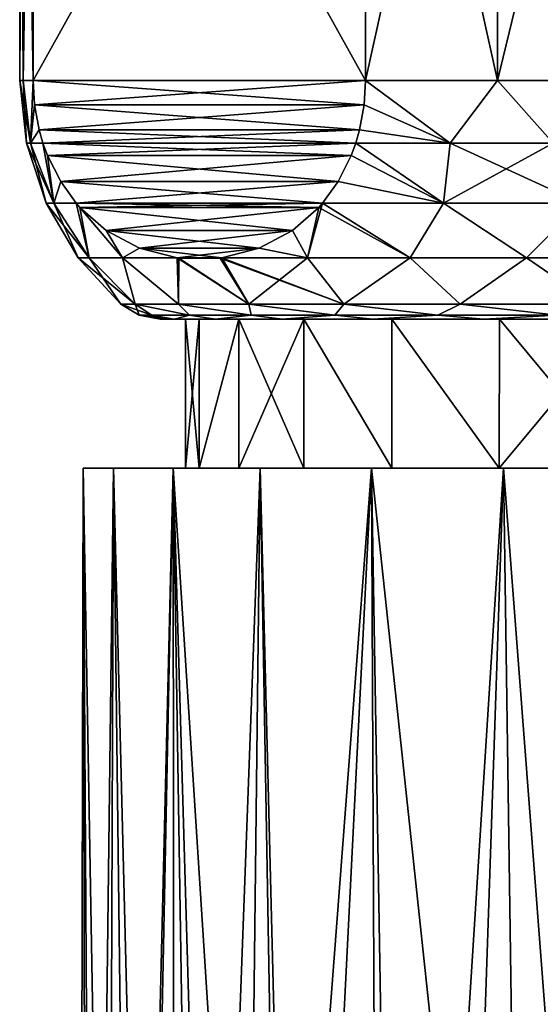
# Model space of a CAD drawing. Header units: metres. Extents: x -109 to 109, y -452 to 89.
# Tile 446 of 656: x -92.5 to -83.78, y 18.52 to 35.02. Entities that reach past the tile are written whole.
import ezdxf

# ---------------------------------------------------------------- set-up
doc = ezdxf.new("R2010")
doc.units = ezdxf.units.M
doc.layers.add('solid_K244270000C71_000', color=7, linetype='CONTINUOUS')

msp = doc.modelspace()

# ---------------------------------------------------------------- linework, layer by layer
at = {"layer": 'solid_K244270000C71_000'}
for points in [[(-92.5, 34), (-92.5, 44), (-92.443466, 44, -1.343836)], [(-92.443466, 34, 1.343836), (-92.5, 44), (-92.5, 34)], [(-92.443466, 34, 1.343836), (-92.443466, 44, 1.343836), (-92.5, 44)], [(-92.5, 34), (-92.443466, 44, -1.343836), (-92.443466, 34, -1.343836)], [(-92.443466, 34, -1.343836), (-92.443466, 44, -1.343836), (-92.274261, 44, -2.678175)], [(-92.443466, 34, -1.343836), (-92.274261, 44, -2.678175), (-92.274261, 34, -2.678175)], [(-92.274261, 34, 2.678175), (-92.274261, 44, 2.678175), (-92.443466, 44, 1.343836)], [(-92.274261, 34, 2.678175), (-92.443466, 44, 1.343836), (-92.443466, 34, 1.343836)], [(-86.706497, 34, -12.321825), (-92.274261, 44, -2.678175), (-86.706497, 44, -12.321825)], [(-86.706497, 34, -12.321825), (-92.274261, 34, -2.678175), (-92.274261, 44, -2.678175)], [(-92.274261, 34, 2.678175), (-86.706497, 44, 12.321825), (-92.274261, 44, 2.678175)], [(-92.274261, 34, 2.678175), (-86.706497, 34, 12.321825), (-86.706497, 44, 12.321825)], [(-86.706497, 34, -12.321825), (-86.706497, 44, -12.321825), (-84.5, 44, -13.856406)], [(-86.706497, 34, -12.321825), (-84.5, 44, -13.856406), (-84.5, 34, -13.856406)], [(-84.5, 34, 13.856406), (-84.5, 44, 13.856406), (-86.706497, 44, 12.321825)], [(-84.5, 34, 13.856406), (-86.706497, 44, 12.321825), (-86.706497, 34, 12.321825)], [(-84.5, 34, -13.856406), (-84.5, 44, -13.856406), (-82.067764, 44, -15)], [(-84.5, 34, -13.856406), (-82.067764, 44, -15), (-82.067764, 34, -15)], [(-82.067764, 34, 15), (-82.067764, 44, 15), (-84.5, 44, 13.856406)], [(-82.067764, 34, 15), (-84.5, 44, 13.856406), (-84.5, 34, 13.856406)], [(-92.388046, 32.947845), (-92.5, 34), (-92.443466, 34, -1.343836)], [(-92.317421, 32.947845, 1.496383), (-92.5, 34), (-92.388046, 32.947845)], [(-92.443466, 34, 1.343836), (-92.5, 34), (-92.317421, 32.947845, 1.496383)], [(-92.317421, 32.947845, -1.496383), (-92.443466, 34, -1.343836), (-92.274261, 34, -2.678175)], [(-92.317421, 32.947845, -1.496383), (-92.388046, 32.947845), (-92.443466, 34, -1.343836)], [(-92.274261, 34, 2.678175), (-92.443466, 34, 1.343836), (-92.317421, 32.947845, 1.496383)], [(-92.249741, 33.587994, -2.720644), (-92.317421, 32.947845, -1.496383), (-92.274261, 34, -2.678175)], [(-92.249741, 33.587997, 2.720644), (-92.274261, 34, 2.678175), (-92.317421, 32.947845, 1.496383)], [(-86.731018, 33.587994, -12.279356), (-92.249741, 33.587994, -2.720644), (-92.274261, 34, -2.678175)], [(-86.731018, 33.587994, -12.279356), (-92.274261, 34, -2.678175), (-86.706497, 34, -12.321825)], [(-92.249741, 33.587997, 2.720644), (-86.706497, 34, 12.321825), (-92.274261, 34, 2.678175)], [(-92.249741, 33.587997, 2.720644), (-86.731018, 33.587997, 12.279356), (-86.706497, 34, 12.321825)], [(-86.731018, 33.587994, -12.279356), (-86.706497, 34, -12.321825), (-85.292969, 32.947845, -13.233049)], [(-86.731018, 33.587997, 12.279356), (-85.292969, 32.947845, 13.233049), (-86.706497, 34, 12.321825)], [(-86.706497, 34, -12.321825), (-84.5, 34, -13.856406), (-85.292969, 32.947845, -13.233049)], [(-85.292969, 32.947845, 13.233049), (-84.5, 34, 13.856406), (-86.706497, 34, 12.321825)], [(-84.5, 34, -13.856406), (-83.563675, 32.947845, -14.231461), (-85.292969, 32.947845, -13.233049)], [(-85.292969, 32.947845, 13.233049), (-83.563675, 32.947845, 14.231461), (-84.5, 34, 13.856406)], [(-84.5, 34, -13.856406), (-82.067764, 34, -15), (-83.563675, 32.947845, -14.231461)], [(-83.563675, 32.947845, 14.231461), (-82.067764, 34, 15), (-84.5, 34, 13.856406)], [(-92.249741, 33.587997, 2.720644), (-92.317421, 32.947845, 1.496383), (-92.172836, 33.169487, 2.853847)], [(-92.249741, 33.587994, -2.720644), (-92.172836, 33.169483, -2.853848), (-92.317421, 32.947845, -1.496383)], [(-92.249741, 33.587997, 2.720644), (-92.172836, 33.169487, 2.853847), (-86.731018, 33.587997, 12.279356)], [(-86.807922, 33.169483, -12.146152), (-92.172836, 33.169483, -2.853848), (-92.249741, 33.587994, -2.720644)], [(-86.731018, 33.587994, -12.279356), (-86.807922, 33.169483, -12.146152), (-92.249741, 33.587994, -2.720644)], [(-92.172836, 33.169487, 2.853847), (-86.807922, 33.169487, 12.146152), (-86.731018, 33.587997, 12.279356)], [(-86.731018, 33.587997, 12.279356), (-86.807922, 33.169487, 12.146152), (-85.292969, 32.947845, 13.233049)], [(-86.731018, 33.587994, -12.279356), (-85.292969, 32.947845, -13.233049), (-86.807922, 33.169483, -12.146152)], [(-92.172836, 33.169487, 2.853847), (-92.317421, 32.947845, 1.496383), (-92.109879, 32.950325, 2.962903)], [(-92.172836, 33.169483, -2.853848), (-92.109879, 32.950325, -2.962903), (-92.317421, 32.947845, -1.496383)], [(-92.172836, 33.169487, 2.853847), (-92.109879, 32.950325, 2.962903), (-86.807922, 33.169487, 12.146152)], [(-86.870888, 32.950325, -12.037097), (-92.109879, 32.950325, -2.962903), (-92.172836, 33.169483, -2.853848)], [(-86.807922, 33.169483, -12.146152), (-86.870888, 32.950325, -12.037097), (-92.172836, 33.169483, -2.853848)], [(-92.109879, 32.950325, 2.962903), (-86.870888, 32.950325, 12.037097), (-86.807922, 33.169487, 12.146152)], [(-86.807922, 33.169487, 12.146152), (-86.870888, 32.950325, 12.037097), (-85.292969, 32.947845, 13.233049)], [(-86.807922, 33.169483, -12.146152), (-85.292969, 32.947845, -13.233049), (-86.870888, 32.950325, -12.037097)], [(-92.056755, 31.941845), (-92.388046, 32.947845), (-92.317421, 32.947845, -1.496383)], [(-91.929131, 31.941845, 1.988569), (-92.388046, 32.947845), (-92.056755, 31.941845)], [(-92.317421, 32.947845, 1.496383), (-92.388046, 32.947845), (-91.929131, 31.941845, 1.988569)], [(-91.929131, 31.941845, -1.988568), (-92.317421, 32.947845, -1.496383), (-92.109879, 32.950325, -2.962903)], [(-92.109879, 32.950325, 2.962903), (-92.317421, 32.947845, 1.496383), (-91.929131, 31.941845, 1.988569)], [(-91.929131, 31.941845, -1.988568), (-92.056755, 31.941845), (-92.317421, 32.947845, -1.496383)], [(-91.929131, 31.941845, -1.988568), (-92.109879, 32.950325, -2.962903), (-92.03344, 32.740772, -3.095297)], [(-86.947327, 32.740772, -11.904702), (-92.03344, 32.740772, -3.095297), (-92.109879, 32.950325, -2.962903)], [(-86.947327, 32.740772, -11.904702), (-92.109879, 32.950325, -2.962903), (-86.870888, 32.950325, -12.037097)], [(-92.03344, 32.740772, 3.095296), (-86.870888, 32.950325, 12.037097), (-92.109879, 32.950325, 2.962903)], [(-92.03344, 32.740772, 3.095296), (-92.109879, 32.950325, 2.962903), (-91.929131, 31.941845, 1.988569)], [(-92.03344, 32.740772, 3.095296), (-86.947327, 32.740772, 11.904704), (-86.870888, 32.950325, 12.037097)], [(-86.947327, 32.740772, -11.904702), (-86.870888, 32.950325, -12.037097), (-85.399841, 31.941845, -12.75952)], [(-85.399841, 31.941845, 12.75952), (-86.870888, 32.950325, 12.037097), (-86.947327, 32.740772, 11.904704)], [(-86.870888, 32.950325, -12.037097), (-85.292969, 32.947845, -13.233049), (-85.399841, 31.941845, -12.75952)], [(-85.399841, 31.941845, 12.75952), (-85.292969, 32.947845, 13.233049), (-86.870888, 32.950325, 12.037097)], [(-83.563675, 32.947845, -14.231461), (-83.100143, 31.941845, -14.087252), (-85.399841, 31.941845, -12.75952)], [(-85.292969, 32.947845, -13.233049), (-83.563675, 32.947845, -14.231461), (-85.399841, 31.941845, -12.75952)], [(-85.399841, 31.941845, 12.75952), (-83.100143, 31.941845, 14.087252), (-85.292969, 32.947845, 13.233049)], [(-83.100143, 31.941845, 14.087252), (-83.563675, 32.947845, 14.231461), (-85.292969, 32.947845, 13.233049)], [(-91.813873, 32.303345, -3.475593), (-91.929131, 31.941845, -1.988568), (-92.03344, 32.740772, -3.095297)], [(-87.166885, 32.303345, -11.524407), (-91.813873, 32.303345, -3.475593), (-92.03344, 32.740772, -3.095297)], [(-86.947327, 32.740772, -11.904702), (-87.166885, 32.303345, -11.524407), (-92.03344, 32.740772, -3.095297)], [(-92.03344, 32.740772, 3.095296), (-91.813873, 32.303349, 3.475591), (-86.947327, 32.740772, 11.904704)], [(-92.03344, 32.740772, 3.095296), (-91.929131, 31.941845, 1.988569), (-91.813873, 32.303349, 3.475591)], [(-91.813873, 32.303349, 3.475591), (-87.166885, 32.303349, 11.524409), (-86.947327, 32.740772, 11.904704)], [(-86.947327, 32.740772, -11.904702), (-85.399841, 31.941845, -12.75952), (-87.166885, 32.303345, -11.524407)], [(-87.166885, 32.303349, 11.524409), (-85.399841, 31.941845, 12.75952), (-86.947327, 32.740772, 11.904704)], [(-91.813873, 32.303349, 3.475591), (-91.929131, 31.941845, 1.988569), (-91.55217, 31.941256, 3.928877)], [(-91.813873, 32.303345, -3.475593), (-91.55217, 31.941256, -3.928878), (-91.929131, 31.941845, -1.988568)], [(-91.813873, 32.303349, 3.475591), (-91.55217, 31.941256, 3.928877), (-87.166885, 32.303349, 11.524409)], [(-87.428589, 31.941256, -11.071122), (-91.55217, 31.941256, -3.928878), (-91.813873, 32.303345, -3.475593)], [(-87.166885, 32.303345, -11.524407), (-87.428589, 31.941256, -11.071122), (-91.813873, 32.303345, -3.475593)], [(-91.55217, 31.941256, 3.928877), (-87.428589, 31.941256, 11.071123), (-87.166885, 32.303349, 11.524409)], [(-87.166885, 32.303349, 11.524409), (-87.428589, 31.941256, 11.071123), (-85.399841, 31.941845, 12.75952)], [(-87.166885, 32.303345, -11.524407), (-85.399841, 31.941845, -12.75952), (-87.428589, 31.941256, -11.071122)], [(-91.520996, 31.028196), (-92.056755, 31.941845), (-91.929131, 31.941845, -1.988568)], [(-91.333992, 31.028196, 2.362814), (-92.056755, 31.941845), (-91.520996, 31.028196)], [(-91.929131, 31.941845, 1.988569), (-92.056755, 31.941845), (-91.333992, 31.028196, 2.362814)], [(-91.333992, 31.028196, -2.362813), (-91.929131, 31.941845, -1.988568), (-91.55217, 31.941256, -3.928878)], [(-91.333992, 31.028196, -2.362813), (-91.520996, 31.028196), (-91.929131, 31.941845, -1.988568)], [(-91.55217, 31.941256, 3.928877), (-91.929131, 31.941845, 1.988569), (-91.333992, 31.028196, 2.362814)], [(-91.333992, 31.028196, -2.362813), (-91.55217, 31.941256, -3.928878), (-91.491356, 31.872213, -4.034213)], [(-87.48941, 31.872213, -10.965787), (-91.491356, 31.872213, -4.034213), (-91.55217, 31.941256, -3.928878)], [(-87.48941, 31.872213, -10.965787), (-91.55217, 31.941256, -3.928878), (-87.428589, 31.941256, -11.071122)], [(-91.491356, 31.872211, 4.034214), (-87.428589, 31.941256, 11.071123), (-91.55217, 31.941256, 3.928877)], [(-91.55217, 31.941256, 3.928877), (-91.333992, 31.028196, 2.362814), (-90.777649, 31.028196, 4.666798)], [(-91.491356, 31.872211, 4.034214), (-91.55217, 31.941256, 3.928877), (-90.777649, 31.028196, 4.666798)], [(-91.491356, 31.872211, 4.034214), (-87.48941, 31.872211, 10.965786), (-87.428589, 31.941256, 11.071123)], [(-90.777649, 31.028196, -4.666797), (-91.333992, 31.028196, -2.362813), (-91.491356, 31.872213, -4.034213)], [(-91.050636, 31.484507, -4.797552), (-90.777649, 31.028196, -4.666797), (-91.491356, 31.872213, -4.034213)], [(-87.930122, 31.484505, -10.202445), (-91.050636, 31.484507, -4.797552), (-91.491356, 31.872213, -4.034213)], [(-87.930122, 31.484505, -10.202445), (-91.491356, 31.872213, -4.034213), (-87.48941, 31.872213, -10.965787)], [(-91.050636, 31.484505, 4.797557), (-87.48941, 31.872211, 10.965786), (-91.491356, 31.872211, 4.034214)], [(-91.050636, 31.484505, 4.797557), (-91.491356, 31.872211, 4.034214), (-90.777649, 31.028196, 4.666798)], [(-91.050636, 31.484505, 4.797557), (-87.93013, 31.484503, 10.20244), (-87.48941, 31.872211, 10.965786)], [(-87.93013, 31.484503, 10.20244), (-87.680389, 31.028196, 10.031404), (-87.48941, 31.872211, 10.965786)], [(-87.930122, 31.484505, -10.202445), (-87.48941, 31.872213, -10.965787), (-87.680389, 31.028196, -10.031404)], [(-87.428589, 31.941256, -11.071122), (-85.963249, 31.028196, -11.665207), (-87.680389, 31.028196, -10.031404)], [(-87.48941, 31.872213, -10.965787), (-87.428589, 31.941256, -11.071122), (-87.680389, 31.028196, -10.031404)], [(-87.680389, 31.028196, 10.031404), (-85.963257, 31.028196, 11.665207), (-87.48941, 31.872211, 10.965786)], [(-85.963257, 31.028196, 11.665207), (-87.428589, 31.941256, 11.071123), (-87.48941, 31.872211, 10.965786)], [(-87.428589, 31.941256, -11.071122), (-85.399841, 31.941845, -12.75952), (-85.963249, 31.028196, -11.665207)], [(-85.963257, 31.028196, 11.665207), (-85.399841, 31.941845, 12.75952), (-87.428589, 31.941256, 11.071123)], [(-85.963257, 31.028196, 11.665207), (-84.01049, 31.028196, 13.008563), (-85.399841, 31.941845, 12.75952)], [(-85.399841, 31.941845, -12.75952), (-84.01049, 31.028196, -13.008563), (-85.963249, 31.028196, -11.665207)], [(-85.399841, 31.941845, -12.75952), (-83.100143, 31.941845, -14.087252), (-84.01049, 31.028196, -13.008563)], [(-84.01049, 31.028196, 13.008563), (-83.100143, 31.941845, 14.087252), (-85.399841, 31.941845, 12.75952)], [(-83.100143, 31.941845, -14.087252), (-81.870735, 31.028196, -14.028024), (-84.01049, 31.028196, -13.008563)], [(-84.01049, 31.028196, 13.008563), (-81.870735, 31.028196, 14.028024), (-83.100143, 31.941845, 14.087252)], [(-91.050636, 31.484507, -4.797552), (-90.491142, 31.185997, -5.766629), (-90.777649, 31.028196, -4.666797)], [(-88.489624, 31.185995, -9.233361), (-90.491142, 31.185997, -5.766629), (-91.050636, 31.484507, -4.797552)], [(-87.930122, 31.484505, -10.202445), (-88.489624, 31.185995, -9.233361), (-91.050636, 31.484507, -4.797552)], [(-91.050636, 31.484505, 4.797557), (-90.491142, 31.185995, 5.766636), (-87.93013, 31.484503, 10.20244)], [(-91.050636, 31.484505, 4.797557), (-90.777649, 31.028196, 4.666798), (-90.491142, 31.185995, 5.766636)], [(-90.491142, 31.185995, 5.766636), (-88.489624, 31.185993, 9.233356), (-87.93013, 31.484503, 10.20244)], [(-87.930122, 31.484505, -10.202445), (-87.680389, 31.028196, -10.031404), (-88.489624, 31.185995, -9.233361)], [(-87.93013, 31.484503, 10.20244), (-88.489624, 31.185993, 9.233356), (-87.680389, 31.028196, 10.031404)], [(-90.491142, 31.185997, -5.766629), (-89.865028, 31.025101, -6.85109), (-90.777649, 31.028196, -4.666797)], [(-90.491142, 31.185995, 5.766636), (-90.777649, 31.028196, 4.666798), (-89.865028, 31.025101, 6.851092)], [(-89.115738, 31.025101, -8.148903), (-89.865028, 31.025101, -6.85109), (-90.491142, 31.185997, -5.766629)], [(-88.489624, 31.185995, -9.233361), (-89.115738, 31.025101, -8.148903), (-90.491142, 31.185997, -5.766629)], [(-90.491142, 31.185995, 5.766636), (-89.865028, 31.025101, 6.851092), (-88.489624, 31.185993, 9.233356)], [(-89.865028, 31.025101, 6.851092), (-89.115738, 31.025101, 8.148903), (-88.489624, 31.185993, 9.233356)], [(-88.489624, 31.185995, -9.233361), (-87.680389, 31.028196, -10.031404), (-89.115738, 31.025101, -8.148903)], [(-88.489624, 31.185993, 9.233356), (-89.115738, 31.025101, 8.148903), (-87.680389, 31.028196, 10.031404)], [(-91.333992, 31.028196, -2.362813), (-90.80719, 30.25), (-91.520996, 31.028196)], [(-90.563583, 30.25, 2.628939), (-91.520996, 31.028196), (-90.80719, 30.25)], [(-91.333992, 31.028196, 2.362814), (-91.520996, 31.028196), (-90.563583, 30.25, 2.628939)], [(-91.333992, 31.028196, -2.362813), (-90.563583, 30.25, -2.628939), (-90.80719, 30.25)], [(-90.777649, 31.028196, -4.666797), (-90.563583, 30.25, -2.628939), (-91.333992, 31.028196, -2.362813)], [(-90.777649, 31.028196, 4.666798), (-91.333992, 31.028196, 2.362814), (-90.563583, 30.25, 2.628939)], [(-90.777649, 31.028196, -4.666797), (-89.841057, 30.25, -5.168353), (-90.563583, 30.25, -2.628939)], [(-89.865028, 31.025101, -6.85109), (-89.841057, 30.25, -5.168353), (-90.777649, 31.028196, -4.666797)], [(-90.777649, 31.028196, 4.666798), (-90.563583, 30.25, 2.628939), (-89.841057, 30.25, 5.168353)], [(-89.865028, 31.025101, 6.851092), (-90.777649, 31.028196, 4.666798), (-89.841057, 30.25, 5.168353)], [(-89.836472, 31.02141, -6.900559), (-89.841057, 30.25, -5.168353), (-89.865028, 31.025101, -6.85109)], [(-89.144302, 31.021408, -8.099427), (-89.836472, 31.02141, -6.900559), (-89.865028, 31.025101, -6.85109)], [(-89.144302, 31.021408, -8.099427), (-89.865028, 31.025101, -6.85109), (-89.115738, 31.025101, -8.148903)], [(-89.865028, 31.025101, 6.851092), (-89.841057, 30.25, 5.168353), (-88.664215, 30.25, 7.531765)], [(-89.836464, 31.02141, 6.900562), (-89.865028, 31.025101, 6.851092), (-88.664215, 30.25, 7.531765)], [(-89.836464, 31.02141, 6.900562), (-89.115738, 31.025101, 8.148903), (-89.865028, 31.025101, 6.851092)], [(-89.836472, 31.02141, -6.900559), (-88.664215, 30.25, -7.531765), (-89.841057, 30.25, -5.168353)], [(-89.144302, 31.021408, -8.099427), (-88.664215, 30.25, -7.531765), (-89.836472, 31.02141, -6.900559)], [(-89.836464, 31.02141, 6.900562), (-89.144302, 31.021408, 8.099425), (-89.115738, 31.025101, 8.148903)], [(-89.836464, 31.02141, 6.900562), (-88.664215, 30.25, 7.531765), (-89.144302, 31.021408, 8.099425)], [(-89.144302, 31.021408, -8.099427), (-89.115738, 31.025101, -8.148903), (-88.664215, 30.25, -7.531765)], [(-89.144302, 31.021408, 8.099425), (-87.073143, 30.25, 9.638691), (-89.115738, 31.025101, 8.148903)], [(-89.144302, 31.021408, 8.099425), (-88.664215, 30.25, 7.531765), (-87.073143, 30.25, 9.638691)], [(-89.115738, 31.025101, -8.148903), (-87.680389, 31.028196, -10.031404), (-88.664215, 30.25, -7.531765)], [(-89.115738, 31.025101, 8.148903), (-87.073143, 30.25, 9.638691), (-87.680389, 31.028196, 10.031404)], [(-87.680389, 31.028196, -10.031404), (-87.073143, 30.25, -9.638691), (-88.664215, 30.25, -7.531765)], [(-87.680389, 31.028196, -10.031404), (-85.963249, 31.028196, -11.665207), (-87.073143, 30.25, -9.638691)], [(-87.680389, 31.028196, 10.031404), (-87.073143, 30.25, 9.638691), (-85.963257, 31.028196, 11.665207)], [(-85.963249, 31.028196, -11.665207), (-85.122009, 30.25, -11.417383), (-87.073143, 30.25, -9.638691)], [(-85.963257, 31.028196, 11.665207), (-87.073143, 30.25, 9.638691), (-85.122009, 30.25, 11.417383)], [(-85.963257, 31.028196, 11.665207), (-85.122009, 30.25, 11.417383), (-84.01049, 31.028196, 13.008563)], [(-85.963249, 31.028196, -11.665207), (-84.01049, 31.028196, -13.008563), (-85.122009, 30.25, -11.417383)], [(-84.01049, 31.028196, -13.008563), (-82.877266, 30.25, -12.80727), (-85.122009, 30.25, -11.417383)], [(-84.01049, 31.028196, 13.008563), (-85.122009, 30.25, 11.417383), (-82.877266, 30.25, 12.80727)], [(-84.01049, 31.028196, -13.008563), (-81.870735, 31.028196, -14.028024), (-82.877266, 30.25, -12.80727)], [(-84.01049, 31.028196, 13.008563), (-82.877266, 30.25, 12.80727), (-81.870735, 31.028196, 14.028024)], [(-90.563583, 30.25, -2.628939), (-90.499306, 30.064585), (-90.80719, 30.25)], [(-90.286621, 30.064585, 2.430954), (-90.80719, 30.25), (-90.499306, 30.064585)], [(-90.563583, 30.25, 2.628939), (-90.80719, 30.25), (-90.286621, 30.064585, 2.430954)], [(-90.563583, 30.25, -2.628939), (-89.655045, 30.064585, -4.788044), (-90.286621, 30.064585, -2.430954)], [(-90.563583, 30.25, -2.628939), (-89.841057, 30.25, -5.168353), (-89.655045, 30.064585, -4.788044)], [(-90.563583, 30.25, -2.628939), (-90.286621, 30.064585, -2.430954), (-90.499306, 30.064585)], [(-90.563583, 30.25, 2.628939), (-90.286621, 30.064585, 2.430954), (-89.655045, 30.064585, 4.788044)], [(-89.841057, 30.25, 5.168353), (-90.563583, 30.25, 2.628939), (-89.655045, 30.064585, 4.788044)], [(-89.841057, 30.25, -5.168353), (-88.623756, 30.064585, -6.999652), (-89.655045, 30.064585, -4.788044)], [(-89.841057, 30.25, -5.168353), (-88.664215, 30.25, -7.531765), (-88.623756, 30.064585, -6.999652)], [(-89.841057, 30.25, 5.168353), (-89.655045, 30.064585, 4.788044), (-88.623756, 30.064585, 6.999652)], [(-88.664215, 30.25, 7.531765), (-89.841057, 30.25, 5.168353), (-88.623756, 30.064585, 6.999652)], [(-88.664215, 30.25, -7.531765), (-87.224091, 30.064585, -8.99858), (-88.623756, 30.064585, -6.999652)], [(-88.664215, 30.25, -7.531765), (-87.073143, 30.25, -9.638691), (-87.224091, 30.064585, -8.99858)], [(-88.664215, 30.25, 7.531765), (-88.623756, 30.064585, 6.999652), (-87.224091, 30.064585, 8.99858)], [(-87.073143, 30.25, 9.638691), (-88.664215, 30.25, 7.531765), (-87.224091, 30.064585, 8.99858)], [(-87.073143, 30.25, -9.638691), (-85.498581, 30.064585, -10.72409), (-87.224091, 30.064585, -8.99858)], [(-87.073143, 30.25, 9.638691), (-87.224091, 30.064585, 8.99858), (-85.498581, 30.064585, 10.72409)], [(-87.073143, 30.25, -9.638691), (-85.122009, 30.25, -11.417383), (-85.498581, 30.064585, -10.72409)], [(-85.122009, 30.25, 11.417383), (-87.073143, 30.25, 9.638691), (-85.498581, 30.064585, 10.72409)], [(-85.122009, 30.25, -11.417383), (-83.499649, 30.064585, -12.123754), (-85.498581, 30.064585, -10.72409)], [(-85.122009, 30.25, 11.417383), (-85.498581, 30.064585, 10.72409), (-83.499649, 30.064585, 12.123754)], [(-85.122009, 30.25, -11.417383), (-82.877266, 30.25, -12.80727), (-83.499649, 30.064585, -12.123754)], [(-82.877266, 30.25, 12.80727), (-85.122009, 30.25, 11.417383), (-83.499649, 30.064585, 12.123754)], [(-90.499306, 30.064585), (-90.145752, 30), (-89.914169, 30, 2.503291)], [(-90.499306, 30.064585), (-90.286621, 30.064585, -2.430954), (-90.145752, 30)], [(-90.286621, 30.064585, 2.430954), (-90.499306, 30.064585), (-89.914169, 30, 2.503291)], [(-90.286621, 30.064585, -2.430954), (-89.914169, 30, -2.503291), (-90.145752, 30)], [(-89.655045, 30.064585, 4.788044), (-90.286621, 30.064585, 2.430954), (-89.914169, 30, 2.503291)], [(-90.286621, 30.064585, -2.430954), (-89.655045, 30.064585, -4.788044), (-89.914169, 30, -2.503291)], [(-89.655045, 30.064585, 4.788044), (-89.914169, 30, 2.503291), (-89.225609, 30, 4.925991)], [(-89.655045, 30.064585, -4.788044), (-89.225609, 30, -4.925991), (-89.914169, 30, -2.503291)], [(-88.623756, 30.064585, 6.999652), (-89.655045, 30.064585, 4.788044), (-89.225609, 30, 4.925991)], [(-89.655045, 30.064585, -4.788044), (-88.623756, 30.064585, -6.999652), (-89.225609, 30, -4.925991)], [(-88.623756, 30.064585, 6.999652), (-89.225609, 30, 4.925991), (-88.103424, 30, 7.181022)], [(-88.623756, 30.064585, -6.999652), (-88.103424, 30, -7.181022), (-89.225609, 30, -4.925991)], [(-87.224091, 30.064585, 8.99858), (-88.623756, 30.064585, 6.999652), (-88.103424, 30, 7.181022)], [(-88.623756, 30.064585, -6.999652), (-87.224091, 30.064585, -8.99858), (-88.103424, 30, -7.181022)], [(-87.224091, 30.064585, 8.99858), (-88.103424, 30, 7.181022), (-86.585991, 30, 9.191263)], [(-87.224091, 30.064585, -8.99858), (-86.585991, 30, -9.191263), (-88.103424, 30, -7.181022)], [(-85.498581, 30.064585, 10.72409), (-87.224091, 30.064585, 8.99858), (-86.585991, 30, 9.191263)], [(-87.224091, 30.064585, -8.99858), (-85.498581, 30.064585, -10.72409), (-86.585991, 30, -9.191263)], [(-85.498581, 30.064585, 10.72409), (-86.585991, 30, 9.191263), (-84.72496, 30, 10.888367)], [(-85.498581, 30.064585, -10.72409), (-84.72496, 30, -10.888367), (-86.585991, 30, -9.191263)], [(-83.499649, 30.064585, 12.123754), (-85.498581, 30.064585, 10.72409), (-84.72496, 30, 10.888367)], [(-85.498581, 30.064585, -10.72409), (-83.499649, 30.064585, -12.123754), (-84.72496, 30, -10.888367)], [(-83.499649, 30.064585, 12.123754), (-84.72496, 30, 10.888367), (-82.583641, 30, 12.214573)], [(-83.499649, 30.064585, -12.123754), (-82.583641, 30, -12.214573), (-84.72496, 30, -10.888367)], [(-90.145752, 30), (-89.720497, 30), (-89.495392, 30, 2.429273)], [(-89.914169, 30, -2.503291), (-89.720497, 30), (-90.145752, 30)], [(-89.914169, 30, 2.503291), (-90.145752, 30), (-89.495392, 30, 2.429273)], [(-89.914169, 30, -2.503291), (-89.495392, 30, -2.429273), (-89.720497, 30)], [(-89.914169, 30, -2.503291), (-88.827759, 30, -4.775769), (-89.495392, 30, -2.429273)], [(-89.914169, 30, -2.503291), (-89.225609, 30, -4.925991), (-88.827759, 30, -4.775769)], [(-89.914169, 30, 2.503291), (-89.495392, 30, 2.429273), (-88.827759, 30, 4.775769)], [(-89.225609, 30, 4.925991), (-89.914169, 30, 2.503291), (-88.827759, 30, 4.775769)], [(-89.495392, 30, -2.429273), (-89.495277, 27.5, -2.429835), (-89.720497, 27.5)], [(-89.720497, 30), (-89.720497, 27.5), (-89.495277, 27.5, 2.429835)], [(-89.495392, 30, -2.429273), (-89.720497, 27.5), (-89.720497, 30)], [(-89.495392, 30, 2.429273), (-89.720497, 30), (-89.495277, 27.5, 2.429835)], [(-89.495392, 30, -2.429273), (-88.827759, 30, -4.775769), (-89.495277, 27.5, -2.429835)], [(-88.827759, 30, 4.775769), (-89.495392, 30, 2.429273), (-89.495277, 27.5, 2.429835)], [(-88.827759, 30, -4.775769), (-88.827583, 27.5, -4.776176), (-89.495277, 27.5, -2.429835)], [(-88.827759, 30, 4.775769), (-89.495277, 27.5, 2.429835), (-88.827583, 27.5, 4.776176)], [(-89.225609, 30, -4.925991), (-87.74028, 30, -6.95972), (-88.827759, 30, -4.775769)], [(-89.225609, 30, -4.925991), (-88.103424, 30, -7.181022), (-87.74028, 30, -6.95972)], [(-89.225609, 30, 4.925991), (-88.827759, 30, 4.775769), (-87.74028, 30, 6.95972)], [(-88.103424, 30, 7.181022), (-89.225609, 30, 4.925991), (-87.74028, 30, 6.95972)], [(-88.827759, 30, -4.775769), (-87.74028, 30, -6.95972), (-88.827583, 27.5, -4.776176)], [(-88.827759, 30, 4.775769), (-88.827583, 27.5, 4.776176), (-87.740379, 27.5, 6.959539)], [(-87.74028, 30, 6.95972), (-88.827759, 30, 4.775769), (-87.740379, 27.5, 6.959539)], [(-87.74028, 30, -6.95972), (-87.740379, 27.5, -6.959539), (-88.827583, 27.5, -4.776176)], [(-88.103424, 30, -7.181022), (-86.270081, 30, -8.906577), (-87.74028, 30, -6.95972)], [(-88.103424, 30, -7.181022), (-86.585991, 30, -9.191263), (-86.270081, 30, -8.906577)], [(-88.103424, 30, 7.181022), (-87.74028, 30, 6.95972), (-86.270081, 30, 8.906577)], [(-86.585991, 30, 9.191263), (-88.103424, 30, 7.181022), (-86.270081, 30, 8.906577)], [(-87.74028, 30, -6.95972), (-86.270454, 27.5, -8.906161), (-87.740379, 27.5, -6.959539)], [(-87.74028, 30, 6.95972), (-87.740379, 27.5, 6.959539), (-86.270454, 27.5, 8.906161)], [(-87.74028, 30, -6.95972), (-86.270081, 30, -8.906577), (-86.270454, 27.5, -8.906161)], [(-86.270081, 30, 8.906577), (-87.74028, 30, 6.95972), (-86.270454, 27.5, 8.906161)], [(-86.585991, 30, -9.191263), (-84.467117, 30, -10.550196), (-86.270081, 30, -8.906577)], [(-86.585991, 30, -9.191263), (-84.72496, 30, -10.888367), (-84.467117, 30, -10.550196)], [(-86.585991, 30, 9.191263), (-86.270081, 30, 8.906577), (-84.467117, 30, 10.550196)], [(-84.72496, 30, 10.888367), (-86.585991, 30, 9.191263), (-84.467117, 30, 10.550196)], [(-86.270081, 30, -8.906577), (-84.467461, 27.5, -10.549951), (-86.270454, 27.5, -8.906161)], [(-86.270081, 30, 8.906577), (-86.270454, 27.5, 8.906161), (-84.467461, 27.5, 10.549951)], [(-86.270081, 30, -8.906577), (-84.467117, 30, -10.550196), (-84.467461, 27.5, -10.549951)], [(-84.467117, 30, 10.550196), (-86.270081, 30, 8.906577), (-84.467461, 27.5, 10.549951)], [(-84.72496, 30, -10.888367), (-82.392876, 30, -11.834506), (-84.467117, 30, -10.550196)], [(-84.72496, 30, -10.888367), (-82.583641, 30, -12.214573), (-82.392876, 30, -11.834506)], [(-84.72496, 30, 10.888367), (-84.467117, 30, 10.550196), (-82.392876, 30, 11.834506)], [(-82.583641, 30, 12.214573), (-84.72496, 30, 10.888367), (-82.392876, 30, 11.834506)], [(-82.392876, 30, -11.834506), (-82.392799, 27.5, -11.834559), (-84.467461, 27.5, -10.549951)], [(-84.467117, 30, -10.550196), (-82.392876, 30, -11.834506), (-84.467461, 27.5, -10.549951)], [(-84.467117, 30, 10.550196), (-84.467461, 27.5, 10.549951), (-82.392799, 27.5, 11.834559)], [(-82.392876, 30, 11.834506), (-84.467117, 30, 10.550196), (-82.392799, 27.5, 11.834559)], [(-91.436012, 27.5, 1.384006), (-91.436012, 27.5, -1.384006), (-91.5, 0, 0)], [(-91.272263, -0.015732, -2.603879), (-91.5, 0, 0), (-91.436012, 27.5, -1.384006)], [(-91.379578, 1.799448, 1.896888), (-91.436012, 27.5, 1.384006), (-91.5, 0, 0)], [(-90.927406, 27.5, 4.10485), (-90.927406, 27.5, -4.10485), (-91.436012, 27.5, -1.384006)], [(-91.272263, -0.015732, -2.603879), (-91.436012, 27.5, -1.384006), (-90.927406, 27.5, -4.10485)], [(-90.927406, 27.5, 4.10485), (-91.436012, 27.5, -1.384006), (-91.436012, 27.5, 1.384006)], [(-91.016975, 3.579193, 3.775906), (-90.927406, 27.5, 4.10485), (-91.436012, 27.5, 1.384006)], [(-91.379578, 1.799448, 1.896888), (-91.016975, 3.579193, 3.775906), (-91.436012, 27.5, 1.384006)], [(-90.596283, -0.003153, -5.127839), (-91.272263, -0.015732, -2.603879), (-90.927406, 27.5, -4.10485)], [(-91.016975, 3.579193, 3.775906), (-90.378204, 5.396135, 5.691699), (-90.927406, 27.5, 4.10485)], [(-89.927528, 27.5, 6.685896), (-89.927528, 27.5, -6.685896), (-90.927406, 27.5, -4.10485)], [(-90.596283, -0.003153, -5.127839), (-90.927406, 27.5, -4.10485), (-89.927528, 27.5, -6.685896)], [(-89.927528, 27.5, 6.685896), (-90.927406, 27.5, -4.10485), (-90.927406, 27.5, 4.10485)], [(-90.378204, 5.396135, 5.691699), (-89.927528, 27.5, 6.685896), (-90.927406, 27.5, 4.10485)], [(-89.492371, -0.000274, -7.496551), (-90.596283, -0.003153, -5.127839), (-89.927528, 27.5, -6.685896)], [(-90.378204, 5.396135, 5.691699), (-89.912506, 6.366863, 6.716007), (-89.927528, 27.5, 6.685896)], [(-89.492371, -0.000274, -7.496551), (-89.927528, 27.5, -6.685896), (-88.470428, 27.5, -9.039283)], [(-88.827583, 27.5, -4.776176), (-88.470428, 27.5, -9.039283), (-89.927528, 27.5, -6.685896)], [(-89.720497, 27.5), (-89.927528, 27.5, -6.685896), (-89.927528, 27.5, 6.685896)], [(-89.495277, 27.5, -2.429835), (-88.827583, 27.5, -4.776176), (-89.927528, 27.5, -6.685896)], [(-89.720497, 27.5), (-89.495277, 27.5, -2.429835), (-89.927528, 27.5, -6.685896)], [(-88.696526, 8.277653, 8.731822), (-88.470428, 27.5, 9.039283), (-89.927528, 27.5, 6.685896)], [(-89.495277, 27.5, 2.429835), (-89.927528, 27.5, 6.685896), (-88.470428, 27.5, 9.039283)], [(-89.342255, 7.347608, 7.750904), (-88.696526, 8.277653, 8.731822), (-89.927528, 27.5, 6.685896)], [(-89.912506, 6.366863, 6.716007), (-89.342255, 7.347608, 7.750904), (-89.927528, 27.5, 6.685896)], [(-89.495277, 27.5, 2.429835), (-89.720497, 27.5), (-89.927528, 27.5, 6.685896)], [(-88.827583, 27.5, 4.776176), (-89.495277, 27.5, 2.429835), (-88.470428, 27.5, 9.039283)], [(-87.9925, -0.003201, -9.63963), (-89.492371, -0.000274, -7.496551), (-88.470428, 27.5, -9.039283)], [(-88.827583, 27.5, -4.776176), (-87.740379, 27.5, -6.959539), (-88.470428, 27.5, -9.039283)], [(-87.740379, 27.5, 6.959539), (-88.827583, 27.5, 4.776176), (-88.470428, 27.5, 9.039283)], [(-88.696526, 8.277653, 8.731822), (-88.009354, 9.119533, 9.619502), (-88.470428, 27.5, 9.039283)], [(-87.9925, -0.003201, -9.63963), (-88.470428, 27.5, -9.039283), (-86.60569, 27.5, -11.08489)], [(-87.740379, 27.5, -6.959539), (-86.60569, 27.5, -11.08489), (-88.470428, 27.5, -9.039283)], [(-88.009354, 9.119533, 9.619502), (-86.60569, 27.5, 11.08489), (-88.470428, 27.5, 9.039283)], [(-87.740379, 27.5, 6.959539), (-88.470428, 27.5, 9.039283), (-86.60569, 27.5, 11.08489)], [(-88.009354, 9.119533, 9.619502), (-86.529518, 10.573937, 11.153871), (-86.60569, 27.5, 11.08489)], [(-86.142357, 0.004278, -11.490211), (-87.9925, -0.003201, -9.63963), (-86.60569, 27.5, -11.08489)], [(-87.740379, 27.5, -6.959539), (-86.270454, 27.5, -8.906161), (-86.60569, 27.5, -11.08489)], [(-86.270454, 27.5, 8.906161), (-87.740379, 27.5, 6.959539), (-86.60569, 27.5, 11.08489)], [(-86.142357, 0.004278, -11.490211), (-86.60569, 27.5, -11.08489), (-84.39679, 27.5, -12.75306)], [(-84.467461, 27.5, -10.549951), (-84.39679, 27.5, -12.75306), (-86.60569, 27.5, -11.08489)], [(-86.270454, 27.5, -8.906161), (-84.467461, 27.5, -10.549951), (-86.60569, 27.5, -11.08489)], [(-84.927223, 11.763803, 12.408943), (-84.39679, 27.5, 12.75306), (-86.60569, 27.5, 11.08489)], [(-86.270454, 27.5, 8.906161), (-86.60569, 27.5, 11.08489), (-84.39679, 27.5, 12.75306)], [(-86.529518, 10.573937, 11.153871), (-84.927223, 11.763803, 12.408943), (-86.60569, 27.5, 11.08489)], [(-84.467461, 27.5, 10.549951), (-86.270454, 27.5, 8.906161), (-84.39679, 27.5, 12.75306)], [(-83.999687, 0.002991, -12.990562), (-86.142357, 0.004278, -11.490211), (-84.39679, 27.5, -12.75306)], [(-84.927223, 11.763803, 12.408943), (-83.265175, 12.69157, 13.38777), (-84.39679, 27.5, 12.75306)], [(-84.467461, 27.5, -10.549951), (-82.392799, 27.5, -11.834559), (-84.39679, 27.5, -12.75306)], [(-82.392799, 27.5, 11.834559), (-84.467461, 27.5, 10.549951), (-84.39679, 27.5, 12.75306)], [(-83.999687, 0.002991, -12.990562), (-84.39679, 27.5, -12.75306), (-81.918915, 27.5, -13.986968)], [(-82.392799, 27.5, -11.834559), (-81.918915, 27.5, -13.986968), (-84.39679, 27.5, -12.75306)], [(-83.265175, 12.69157, 13.38777), (-81.918915, 27.5, 13.986968), (-84.39679, 27.5, 12.75306)], [(-82.392799, 27.5, 11.834559), (-84.39679, 27.5, 12.75306), (-81.918915, 27.5, 13.986968)], [(-81.629501, 0.000997, -14.09568), (-83.999687, 0.002991, -12.990562), (-81.918915, 27.5, -13.986968)]]:
    msp.add_3dface(points, dxfattribs=at)

doc.saveas('drawing.dxf')
